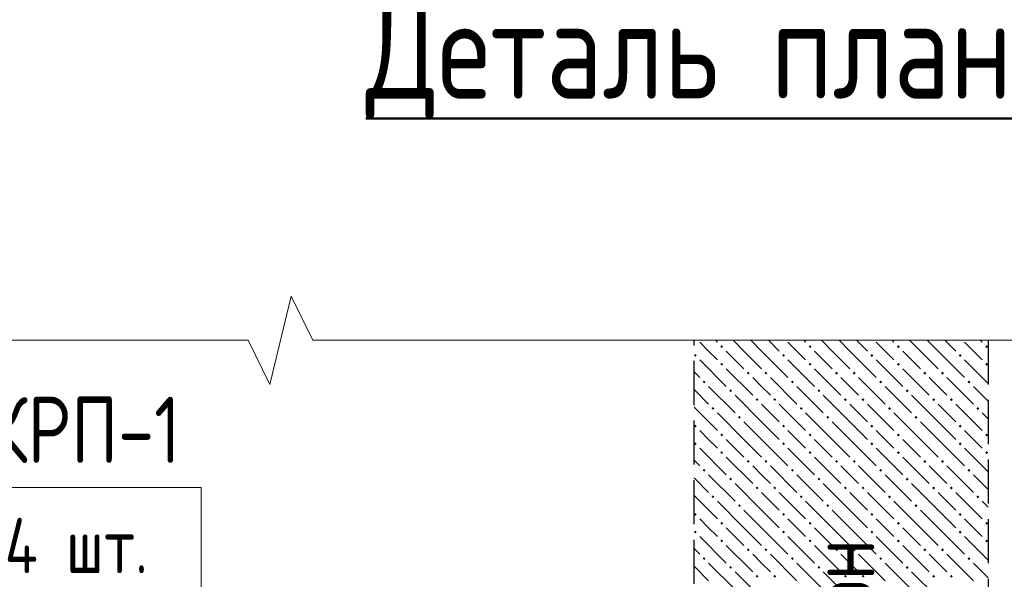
# Model space of a CAD drawing. Header units: millimetres. Extents: x 40580 to 1930067, y -240640 to 81020.
# Tile 375 of 656: x 1126137 to 1130597, y -220082 to -217548. Entities that reach past the tile are written whole.
import ezdxf

# ---------------------------------------------------------------- set-up
doc = ezdxf.new("R2010")
doc.units = ezdxf.units.MM
doc.linetypes.add('______2', pattern=[270, 200, -70])
for name, color, linetype, lineweight in [('Позиционная метка номер позиции', 7, 'Continuous', 13), ('Примечания', 7, 'Continuous', 13), ('Текст_ общее', 7, 'Continuous', 25)]:
    doc.layers.add(name, color=color, linetype=linetype, lineweight=lineweight)
doc.layers.add('Стилевая поверхн.', color=7, linetype='Continuous')
doc.styles.add('GOST 2.304', font='isocpeur.ttf', dxfattribs={"width": 0.8})
doc.styles.add('GOST 2.304-81', font='txt')

msp = doc.modelspace()

# ---------------------------------------------------------------- hatches: boundary and pattern name
at = {"layer": 'Стилевая поверхн.', "linetype": 'Continuous', "lineweight": -3, "transparency": 33554687}
for points in [[(1129310.9, -219028.3), (1129317.4, -219021.8), (1129323.9, -219028.3), (1129317.4, -219034.8)], [(1129710.9, -219028.3), (1129717.4, -219021.8), (1129723.9, -219028.3), (1129717.4, -219034.8)], [(1130110.9, -219028.3), (1130117.4, -219021.8), (1130123.9, -219028.3), (1130117.4, -219034.8)], [(1130510.9, -219028.3), (1130517.4, -219021.8), (1130523.9, -219028.3), (1130517.4, -219034.8)], [(1129191.7, -219067.5), (1129197.4, -219061.8), (1129203.9, -219068.3), (1129197.4, -219074.8), (1129191.7, -219069.1)], [(1129590.9, -219068.3), (1129597.4, -219061.8), (1129603.9, -219068.3), (1129597.4, -219074.8)], [(1129990.9, -219068.3), (1129997.4, -219061.8), (1130003.9, -219068.3), (1129997.4, -219074.8)], [(1130390.9, -219068.3), (1130397.4, -219061.8), (1130403.9, -219068.3), (1130397.4, -219074.8)], [(1129310.9, -219108.3), (1129317.4, -219101.8), (1129323.9, -219108.3), (1129317.4, -219114.8)], [(1129710.9, -219108.3), (1129717.4, -219101.8), (1129723.9, -219108.3), (1129717.4, -219114.8)], [(1130110.9, -219108.3), (1130117.4, -219101.8), (1130123.9, -219108.3), (1130117.4, -219114.8)], [(1130510.9, -219108.3), (1130517.4, -219101.8), (1130523.9, -219108.3), (1130517.4, -219114.8)], [(1129430.9, -219148.3), (1129437.4, -219141.8), (1129443.9, -219148.3), (1129437.4, -219154.8)], [(1129510.9, -219148.3), (1129517.4, -219141.8), (1129523.9, -219148.3), (1129517.4, -219154.8)], [(1129830.9, -219148.3), (1129837.4, -219141.8), (1129843.9, -219148.3), (1129837.4, -219154.8)], [(1129910.9, -219148.3), (1129917.4, -219141.8), (1129923.9, -219148.3), (1129917.4, -219154.8)], [(1130230.9, -219148.3), (1130237.4, -219141.8), (1130243.9, -219148.3), (1130237.4, -219154.8)], [(1130310.9, -219148.3), (1130317.4, -219141.8), (1130323.9, -219148.3), (1130317.4, -219154.8)], [(1129230.9, -219188.3), (1129237.4, -219181.8), (1129243.9, -219188.3), (1129237.4, -219194.8)], [(1129630.9, -219188.3), (1129637.4, -219181.8), (1129643.9, -219188.3), (1129637.4, -219194.8)], [(1130030.9, -219188.3), (1130037.4, -219181.8), (1130043.9, -219188.3), (1130037.4, -219194.8)], [(1130430.9, -219188.3), (1130437.4, -219181.8), (1130443.9, -219188.3), (1130437.4, -219194.8)], [(1129350.9, -219228.3), (1129357.4, -219221.8), (1129363.9, -219228.3), (1129357.4, -219234.8)], [(1129750.9, -219228.3), (1129757.4, -219221.8), (1129763.9, -219228.3), (1129757.4, -219234.8)], [(1130150.9, -219228.3), (1130157.4, -219221.8), (1130163.9, -219228.3), (1130157.4, -219234.8)], [(1129470.9, -219268.3), (1129477.4, -219261.8), (1129483.9, -219268.3), (1129477.4, -219274.8)], [(1129550.9, -219268.3), (1129557.4, -219261.8), (1129563.9, -219268.3), (1129557.4, -219274.8)], [(1129870.9, -219268.3), (1129877.4, -219261.8), (1129883.9, -219268.3), (1129877.4, -219274.8)], [(1129950.9, -219268.3), (1129957.4, -219261.8), (1129963.9, -219268.3), (1129957.4, -219274.8)], [(1130270.9, -219268.3), (1130277.4, -219261.8), (1130283.9, -219268.3), (1130277.4, -219274.8)], [(1130350.9, -219268.3), (1130357.4, -219261.8), (1130363.9, -219268.3), (1130357.4, -219274.8)], [(1129270.9, -219308.3), (1129277.4, -219301.8), (1129283.9, -219308.3), (1129277.4, -219314.8)], [(1129670.9, -219308.3), (1129677.4, -219301.8), (1129683.9, -219308.3), (1129677.4, -219314.8)], [(1130070.9, -219308.3), (1130077.4, -219301.8), (1130083.9, -219308.3), (1130077.4, -219314.8)], [(1130470.9, -219308.3), (1130477.4, -219301.8), (1130483.9, -219308.3), (1130477.4, -219314.8)], [(1129390.9, -219348.3), (1129397.4, -219341.8), (1129403.9, -219348.3), (1129397.4, -219354.8)], [(1129790.9, -219348.3), (1129797.4, -219341.8), (1129803.9, -219348.3), (1129797.4, -219354.8)], [(1130190.9, -219348.3), (1130197.4, -219341.8), (1130203.9, -219348.3), (1130197.4, -219354.8)], [(1129191.7, -219387.5), (1129197.4, -219381.8), (1129203.9, -219388.3), (1129197.4, -219394.8), (1129191.7, -219389.1)], [(1129310.9, -219428.3), (1129317.4, -219421.8), (1129323.9, -219428.3), (1129317.4, -219434.8)], [(1129590.9, -219388.3), (1129597.4, -219381.8), (1129603.9, -219388.3), (1129597.4, -219394.8)], [(1129710.9, -219428.3), (1129717.4, -219421.8), (1129723.9, -219428.3), (1129717.4, -219434.8)], [(1129990.9, -219388.3), (1129997.4, -219381.8), (1130003.9, -219388.3), (1129997.4, -219394.8)], [(1130110.9, -219428.3), (1130117.4, -219421.8), (1130123.9, -219428.3), (1130117.4, -219434.8)], [(1130390.9, -219388.3), (1130397.4, -219381.8), (1130403.9, -219388.3), (1130397.4, -219394.8)], [(1130510.9, -219428.3), (1130517.4, -219421.8), (1130523.9, -219428.3), (1130517.4, -219434.8)], [(1129191.7, -219467.5), (1129197.4, -219461.8), (1129203.9, -219468.3), (1129197.4, -219474.8), (1129191.7, -219469.1)], [(1129590.9, -219468.3), (1129597.4, -219461.8), (1129603.9, -219468.3), (1129597.4, -219474.8)], [(1129990.9, -219468.3), (1129997.4, -219461.8), (1130003.9, -219468.3), (1129997.4, -219474.8)], [(1130390.9, -219468.3), (1130397.4, -219461.8), (1130403.9, -219468.3), (1130397.4, -219474.8)], [(1129310.9, -219508.3), (1129317.4, -219501.8), (1129323.9, -219508.3), (1129317.4, -219514.8)], [(1129710.9, -219508.3), (1129717.4, -219501.8), (1129723.9, -219508.3), (1129717.4, -219514.8)], [(1130110.9, -219508.3), (1130117.4, -219501.8), (1130123.9, -219508.3), (1130117.4, -219514.8)], [(1130510.9, -219508.3), (1130517.4, -219501.8), (1130523.9, -219508.3), (1130517.4, -219514.8)], [(1129430.9, -219548.3), (1129437.4, -219541.8), (1129443.9, -219548.3), (1129437.4, -219554.8)], [(1129510.9, -219548.3), (1129517.4, -219541.8), (1129523.9, -219548.3), (1129517.4, -219554.8)], [(1129830.9, -219548.3), (1129837.4, -219541.8), (1129843.9, -219548.3), (1129837.4, -219554.8)], [(1129910.9, -219548.3), (1129917.4, -219541.8), (1129923.9, -219548.3), (1129917.4, -219554.8)], [(1130230.9, -219548.3), (1130237.4, -219541.8), (1130243.9, -219548.3), (1130237.4, -219554.8)], [(1130310.9, -219548.3), (1130317.4, -219541.8), (1130323.9, -219548.3), (1130317.4, -219554.8)], [(1129230.9, -219588.3), (1129237.4, -219581.8), (1129243.9, -219588.3), (1129237.4, -219594.8)], [(1129630.9, -219588.3), (1129637.4, -219581.8), (1129643.9, -219588.3), (1129637.4, -219594.8)], [(1130030.9, -219588.3), (1130037.4, -219581.8), (1130043.9, -219588.3), (1130037.4, -219594.8)], [(1130430.9, -219588.3), (1130437.4, -219581.8), (1130443.9, -219588.3), (1130437.4, -219594.8)], [(1129350.9, -219628.3), (1129357.4, -219621.8), (1129363.9, -219628.3), (1129357.4, -219634.8)], [(1129750.9, -219628.3), (1129757.4, -219621.8), (1129763.9, -219628.3), (1129757.4, -219634.8)], [(1130150.9, -219628.3), (1130157.4, -219621.8), (1130163.9, -219628.3), (1130157.4, -219634.8)], [(1129470.9, -219668.3), (1129477.4, -219661.8), (1129483.9, -219668.3), (1129477.4, -219674.8)], [(1129550.9, -219668.3), (1129557.4, -219661.8), (1129563.9, -219668.3), (1129557.4, -219674.8)], [(1129870.9, -219668.3), (1129877.4, -219661.8), (1129883.9, -219668.3), (1129877.4, -219674.8)], [(1129950.9, -219668.3), (1129957.4, -219661.8), (1129963.9, -219668.3), (1129957.4, -219674.8)], [(1130270.9, -219668.3), (1130277.4, -219661.8), (1130283.9, -219668.3), (1130277.4, -219674.8)], [(1130350.9, -219668.3), (1130357.4, -219661.8), (1130363.9, -219668.3), (1130357.4, -219674.8)], [(1129270.9, -219708.3), (1129277.4, -219701.8), (1129283.9, -219708.3), (1129277.4, -219714.8)], [(1129670.9, -219708.3), (1129677.4, -219701.8), (1129683.9, -219708.3), (1129677.4, -219714.8)], [(1130070.9, -219708.3), (1130077.4, -219701.8), (1130083.9, -219708.3), (1130077.4, -219714.8)], [(1130470.9, -219708.3), (1130477.4, -219701.8), (1130483.9, -219708.3), (1130477.4, -219714.8)], [(1129390.9, -219748.3), (1129397.4, -219741.8), (1129403.9, -219748.3), (1129397.4, -219754.8)], [(1129790.9, -219748.3), (1129797.4, -219741.8), (1129803.9, -219748.3), (1129797.4, -219754.8)], [(1130190.9, -219748.3), (1130197.4, -219741.8), (1130203.9, -219748.3), (1130197.4, -219754.8)], [(1129191.7, -219787.5), (1129197.4, -219781.8), (1129203.9, -219788.3), (1129197.4, -219794.8), (1129191.7, -219789.1)], [(1129310.9, -219828.3), (1129317.4, -219821.8), (1129323.9, -219828.3), (1129317.4, -219834.8)], [(1129590.9, -219788.3), (1129597.4, -219781.8), (1129603.9, -219788.3), (1129597.4, -219794.8)], [(1129710.9, -219828.3), (1129717.4, -219821.8), (1129723.9, -219828.3), (1129717.4, -219834.8)], [(1129990.9, -219788.3), (1129997.4, -219781.8), (1130003.9, -219788.3), (1129997.4, -219794.8)], [(1130110.9, -219828.3), (1130117.4, -219821.8), (1130123.9, -219828.3), (1130117.4, -219834.8)], [(1130390.9, -219788.3), (1130397.4, -219781.8), (1130403.9, -219788.3), (1130397.4, -219794.8)], [(1130510.9, -219828.3), (1130517.4, -219821.8), (1130523.9, -219828.3), (1130517.4, -219834.8)], [(1129191.7, -219867.5), (1129197.4, -219861.8), (1129203.9, -219868.3), (1129197.4, -219874.8), (1129191.7, -219869.1)], [(1129590.9, -219868.3), (1129597.4, -219861.8), (1129603.9, -219868.3), (1129597.4, -219874.8)], [(1129990.9, -219868.3), (1129997.4, -219861.8), (1130003.9, -219868.3), (1129997.4, -219874.8)], [(1130390.9, -219868.3), (1130397.4, -219861.8), (1130403.9, -219868.3), (1130397.4, -219874.8)], [(1129310.9, -219908.3), (1129317.4, -219901.8), (1129323.9, -219908.3), (1129317.4, -219914.8)], [(1129710.9, -219908.3), (1129717.4, -219901.8), (1129723.9, -219908.3), (1129717.4, -219914.8)], [(1130110.9, -219908.3), (1130117.4, -219901.8), (1130123.9, -219908.3), (1130117.4, -219914.8)], [(1130510.9, -219908.3), (1130517.4, -219901.8), (1130523.9, -219908.3), (1130517.4, -219914.8)], [(1129430.9, -219948.3), (1129437.4, -219941.8), (1129443.9, -219948.3), (1129437.4, -219954.8)], [(1129510.9, -219948.3), (1129517.4, -219941.8), (1129523.9, -219948.3), (1129517.4, -219954.8)], [(1129830.9, -219948.3), (1129837.4, -219941.8), (1129843.9, -219948.3), (1129837.4, -219954.8)], [(1129910.9, -219948.3), (1129917.4, -219941.8), (1129923.9, -219948.3), (1129917.4, -219954.8)], [(1130230.9, -219948.3), (1130237.4, -219941.8), (1130243.9, -219948.3), (1130237.4, -219954.8)], [(1130310.9, -219948.3), (1130317.4, -219941.8), (1130323.9, -219948.3), (1130317.4, -219954.8)], [(1129230.9, -219988.3), (1129237.4, -219981.8), (1129243.9, -219988.3), (1129237.4, -219994.8)], [(1129630.9, -219988.3), (1129637.4, -219981.8), (1129643.9, -219988.3), (1129637.4, -219994.8)], [(1130030.9, -219988.3), (1130037.4, -219981.8), (1130043.9, -219988.3), (1130037.4, -219994.8)], [(1130430.9, -219988.3), (1130437.4, -219981.8), (1130443.9, -219988.3), (1130437.4, -219994.8)], [(1129350.9, -220028.3), (1129357.4, -220021.8), (1129363.9, -220028.3), (1129357.4, -220034.8)], [(1129750.9, -220028.3), (1129757.4, -220021.8), (1129763.9, -220028.3), (1129757.4, -220034.8)], [(1130150.9, -220028.3), (1130157.4, -220021.8), (1130163.9, -220028.3), (1130157.4, -220034.8)], [(1129470.9, -220068.3), (1129477.4, -220061.8), (1129483.9, -220068.3), (1129477.4, -220074.8)], [(1129550.9, -220068.3), (1129557.4, -220061.8), (1129563.9, -220068.3), (1129557.4, -220074.8)], [(1129870.9, -220068.3), (1129877.4, -220061.8), (1129883.9, -220068.3), (1129877.4, -220074.8)], [(1129950.9, -220068.3), (1129957.4, -220061.8), (1129963.9, -220068.3), (1129957.4, -220074.8)], [(1130270.9, -220068.3), (1130277.4, -220061.8), (1130283.9, -220068.3), (1130277.4, -220074.8)], [(1130350.9, -220068.3), (1130357.4, -220061.8), (1130363.9, -220068.3), (1130357.4, -220074.8)]]:
    msp.add_hatch(color=7, dxfattribs=at).paths.add_polyline_path(points, flags=16)

# ---------------------------------------------------------------- linework, layer by layer
at = {"layer": 'Позиционная метка номер позиции', "color": 7, "linetype": 'Continuous', "lineweight": 13, "transparency": 33554687}
msp.add_lwpolyline([(1125958.4, -219666.1), (1126958.4, -219666.1), (1126958.4, -220909.7), (1128791.7, -220909.7)], dxfattribs=at)
at = {"layer": 'Примечания', "color": 7, "linetype": 'Continuous', "lineweight": 13, "transparency": 33554687}
for p, q in [((1127269.8, -219199.4), (1127367.1, -218799.4)), ((1127367.1, -218799.4), (1127464.4, -218999.4)), ((1124885.1, -218999.4), (1127172.4, -218999.4)), ((1127172.4, -218999.4), (1127269.8, -219199.4)), ((1127464.4, -218999.4), (1129751.8, -218999.4)), ((1129751.8, -218999.4), (1132039.1, -218999.4))]:
    msp.add_line(p, q, dxfattribs=at)
at = {"layer": 'Примечания', "color": 253, "linetype": '______2', "lineweight": -3, "true_color": 0xababab, "transparency": 33554687}
for p, q in [((1129191.7, -222532.7), (1129191.7, -218999.4)), ((1130525, -218999.4), (1130525, -222532.7))]:
    msp.add_line(p, q, dxfattribs=at)
at = {"layer": 'Стилевая поверхн.', "color": 9, "linetype": 'Continuous', "lineweight": -3, "true_color": 0xc7c7c7, "transparency": 33554687}
for p, q in [((1129257.4, -219048.3), (1129217.4, -219008.3)), ((1129288.5, -218999.4), (1129297.4, -219008.3)), ((1129417.4, -219048.3), (1129368.5, -218999.4)), ((1129448.5, -218999.4), (1129497.4, -219048.3)), ((1129528.5, -218999.4), (1129577.4, -219048.3)), ((1129657.4, -219048.3), (1129617.4, -219008.3)), ((1129688.5, -218999.4), (1129697.4, -219008.3)), ((1129817.4, -219048.3), (1129768.5, -218999.4)), ((1129848.5, -218999.4), (1129897.4, -219048.3)), ((1129928.5, -218999.4), (1129977.4, -219048.3)), ((1130057.4, -219048.3), (1130017.4, -219008.3)), ((1130088.5, -218999.4), (1130097.4, -219008.3)), ((1130217.4, -219048.3), (1130168.5, -218999.4)), ((1130248.5, -218999.4), (1130297.4, -219048.3)), ((1130328.5, -218999.4), (1130377.4, -219048.3)), ((1130457.4, -219048.3), (1130417.4, -219008.3)), ((1130488.5, -218999.4), (1130497.4, -219008.3)), ((1129297.4, -219088.3), (1129257.4, -219048.3)), ((1129337.4, -219048.3), (1129417.4, -219128.3)), ((1129417.4, -219048.3), (1129497.4, -219128.3)), ((1129497.4, -219048.3), (1129617.4, -219168.3)), ((1129697.4, -219088.3), (1129657.4, -219048.3)), ((1129737.4, -219048.3), (1129817.4, -219128.3)), ((1129817.4, -219048.3), (1129897.4, -219128.3)), ((1129897.4, -219048.3), (1130017.4, -219168.3)), ((1130097.4, -219088.3), (1130057.4, -219048.3)), ((1130137.4, -219048.3), (1130217.4, -219128.3)), ((1130217.4, -219048.3), (1130297.4, -219128.3)), ((1130297.4, -219048.3), (1130417.4, -219168.3)), ((1130497.4, -219088.3), (1130457.4, -219048.3)), ((1129217.4, -219088.3), (1129337.4, -219208.3)), ((1129617.4, -219088.3), (1129737.4, -219208.3)), ((1130017.4, -219088.3), (1130137.4, -219208.3)), ((1130417.4, -219088.3), (1130525, -219195.9)), ((1129191.7, -219142.6), (1129217.4, -219168.3)), ((1129337.4, -219128.3), (1129457.4, -219248.3)), ((1129737.4, -219128.3), (1129857.4, -219248.3)), ((1130137.4, -219128.3), (1130257.4, -219248.3)), ((1129497.4, -219208.3), (1129457.4, -219168.3)), ((1129537.4, -219168.3), (1129657.4, -219288.3)), ((1129897.4, -219208.3), (1129857.4, -219168.3)), ((1129937.4, -219168.3), (1130057.4, -219288.3)), ((1130297.4, -219208.3), (1130257.4, -219168.3)), ((1130337.4, -219168.3), (1130457.4, -219288.3)), ((1129191.7, -219222.6), (1129257.4, -219288.3)), ((1129257.4, -219208.3), (1129377.4, -219328.3)), ((1129537.4, -219248.3), (1129497.4, -219208.3)), ((1129657.4, -219208.3), (1129777.4, -219328.3)), ((1129937.4, -219248.3), (1129897.4, -219208.3)), ((1130057.4, -219208.3), (1130177.4, -219328.3)), ((1130337.4, -219248.3), (1130297.4, -219208.3)), ((1130457.4, -219208.3), (1130525, -219275.9)), ((1129497.4, -219368.3), (1129377.4, -219248.3)), ((1129497.4, -219288.3), (1129577.4, -219368.3)), ((1129577.4, -219288.3), (1129697.4, -219408.3)), ((1129897.4, -219368.3), (1129777.4, -219248.3)), ((1129897.4, -219288.3), (1129977.4, -219368.3)), ((1129977.4, -219288.3), (1130097.4, -219408.3)), ((1130297.4, -219368.3), (1130177.4, -219248.3)), ((1130297.4, -219288.3), (1130377.4, -219368.3)), ((1130377.4, -219288.3), (1130497.4, -219408.3)), ((1129191.7, -219302.6), (1129297.4, -219408.3)), ((1129417.4, -219448.3), (1129297.4, -219328.3)), ((1129817.4, -219448.3), (1129697.4, -219328.3)), ((1130217.4, -219448.3), (1130097.4, -219328.3)), ((1130525, -219355.9), (1130497.4, -219328.3)), ((1129417.4, -219368.3), (1129497.4, -219448.3)), ((1129497.4, -219368.3), (1129577.4, -219448.3)), ((1129817.4, -219368.3), (1129897.4, -219448.3)), ((1129897.4, -219368.3), (1129977.4, -219448.3)), ((1130217.4, -219368.3), (1130297.4, -219448.3)), ((1130297.4, -219368.3), (1130377.4, -219448.3)), ((1129257.4, -219448.3), (1129217.4, -219408.3)), ((1129657.4, -219448.3), (1129617.4, -219408.3)), ((1130057.4, -219448.3), (1130017.4, -219408.3)), ((1130457.4, -219448.3), (1130417.4, -219408.3)), ((1129297.4, -219488.3), (1129257.4, -219448.3)), ((1129337.4, -219448.3), (1129417.4, -219528.3)), ((1129417.4, -219448.3), (1129497.4, -219528.3)), ((1129497.4, -219448.3), (1129617.4, -219568.3)), ((1129697.4, -219488.3), (1129657.4, -219448.3)), ((1129737.4, -219448.3), (1129817.4, -219528.3)), ((1129817.4, -219448.3), (1129897.4, -219528.3)), ((1129897.4, -219448.3), (1130017.4, -219568.3)), ((1130097.4, -219488.3), (1130057.4, -219448.3)), ((1130137.4, -219448.3), (1130217.4, -219528.3)), ((1130217.4, -219448.3), (1130297.4, -219528.3)), ((1130297.4, -219448.3), (1130417.4, -219568.3)), ((1130497.4, -219488.3), (1130457.4, -219448.3)), ((1129217.4, -219488.3), (1129337.4, -219608.3)), ((1129617.4, -219488.3), (1129737.4, -219608.3)), ((1130017.4, -219488.3), (1130137.4, -219608.3)), ((1130417.4, -219488.3), (1130525, -219595.9)), ((1129191.7, -219542.6), (1129217.4, -219568.3)), ((1129337.4, -219528.3), (1129457.4, -219648.3)), ((1129737.4, -219528.3), (1129857.4, -219648.3)), ((1130137.4, -219528.3), (1130257.4, -219648.3)), ((1129497.4, -219608.3), (1129457.4, -219568.3)), ((1129537.4, -219568.3), (1129657.4, -219688.3)), ((1129897.4, -219608.3), (1129857.4, -219568.3)), ((1129937.4, -219568.3), (1130057.4, -219688.3)), ((1130297.4, -219608.3), (1130257.4, -219568.3)), ((1130337.4, -219568.3), (1130457.4, -219688.3)), ((1129191.7, -219622.6), (1129257.4, -219688.3)), ((1129257.4, -219608.3), (1129377.4, -219728.3)), ((1129537.4, -219648.3), (1129497.4, -219608.3)), ((1129657.4, -219608.3), (1129777.4, -219728.3)), ((1129937.4, -219648.3), (1129897.4, -219608.3)), ((1130057.4, -219608.3), (1130177.4, -219728.3)), ((1130337.4, -219648.3), (1130297.4, -219608.3)), ((1130457.4, -219608.3), (1130525, -219675.9)), ((1129497.4, -219768.3), (1129377.4, -219648.3)), ((1129497.4, -219688.3), (1129577.4, -219768.3)), ((1129577.4, -219688.3), (1129697.4, -219808.3)), ((1129897.4, -219768.3), (1129777.4, -219648.3)), ((1129897.4, -219688.3), (1129977.4, -219768.3)), ((1129977.4, -219688.3), (1130097.4, -219808.3)), ((1130297.4, -219768.3), (1130177.4, -219648.3)), ((1130297.4, -219688.3), (1130377.4, -219768.3)), ((1130377.4, -219688.3), (1130497.4, -219808.3)), ((1129191.7, -219702.6), (1129297.4, -219808.3)), ((1129417.4, -219848.3), (1129297.4, -219728.3)), ((1129817.4, -219848.3), (1129697.4, -219728.3)), ((1130217.4, -219848.3), (1130097.4, -219728.3)), ((1130525, -219755.9), (1130497.4, -219728.3)), ((1129417.4, -219768.3), (1129497.4, -219848.3)), ((1129497.4, -219768.3), (1129577.4, -219848.3)), ((1129817.4, -219768.3), (1129897.4, -219848.3)), ((1129897.4, -219768.3), (1129977.4, -219848.3)), ((1130217.4, -219768.3), (1130297.4, -219848.3)), ((1130297.4, -219768.3), (1130377.4, -219848.3)), ((1129257.4, -219848.3), (1129217.4, -219808.3)), ((1129657.4, -219848.3), (1129617.4, -219808.3)), ((1130057.4, -219848.3), (1130017.4, -219808.3)), ((1130457.4, -219848.3), (1130417.4, -219808.3)), ((1129297.4, -219888.3), (1129257.4, -219848.3)), ((1129337.4, -219848.3), (1129417.4, -219928.3)), ((1129417.4, -219848.3), (1129497.4, -219928.3)), ((1129497.4, -219848.3), (1129617.4, -219968.3)), ((1129697.4, -219888.3), (1129657.4, -219848.3)), ((1129737.4, -219848.3), (1129817.4, -219928.3)), ((1129817.4, -219848.3), (1129897.4, -219928.3)), ((1129897.4, -219848.3), (1130017.4, -219968.3)), ((1130097.4, -219888.3), (1130057.4, -219848.3)), ((1130137.4, -219848.3), (1130217.4, -219928.3)), ((1130217.4, -219848.3), (1130297.4, -219928.3)), ((1130297.4, -219848.3), (1130417.4, -219968.3)), ((1130497.4, -219888.3), (1130457.4, -219848.3)), ((1129217.4, -219888.3), (1129337.4, -220008.3)), ((1129617.4, -219888.3), (1129737.4, -220008.3)), ((1130017.4, -219888.3), (1130137.4, -220008.3)), ((1130417.4, -219888.3), (1130525, -219995.9)), ((1129191.7, -219942.6), (1129217.4, -219968.3)), ((1129337.4, -219928.3), (1129457.4, -220048.3)), ((1129737.4, -219928.3), (1129857.4, -220048.3)), ((1130137.4, -219928.3), (1130257.4, -220048.3)), ((1129497.4, -220008.3), (1129457.4, -219968.3)), ((1129537.4, -219968.3), (1129657.4, -220088.3)), ((1129897.4, -220008.3), (1129857.4, -219968.3)), ((1129937.4, -219968.3), (1130057.4, -220088.3)), ((1130297.4, -220008.3), (1130257.4, -219968.3)), ((1130337.4, -219968.3), (1130457.4, -220088.3)), ((1129191.7, -220022.6), (1129257.4, -220088.3)), ((1129257.4, -220008.3), (1129377.4, -220128.3)), ((1129497.4, -220168.3), (1129377.4, -220048.3)), ((1129537.4, -220048.3), (1129497.4, -220008.3)), ((1129657.4, -220008.3), (1129777.4, -220128.3)), ((1129897.4, -220168.3), (1129777.4, -220048.3)), ((1129937.4, -220048.3), (1129897.4, -220008.3)), ((1130057.4, -220008.3), (1130177.4, -220128.3)), ((1130297.4, -220168.3), (1130177.4, -220048.3)), ((1130337.4, -220048.3), (1130297.4, -220008.3)), ((1130457.4, -220008.3), (1130525, -220075.9))]:
    msp.add_line(p, q, dxfattribs=at)

# ---------------------------------------------------------------- texts
at = {"layer": 'Примечания', "color": 7, "linetype": 'Continuous', "lineweight": 25, "transparency": 33554687, "attachment_point": 7, "style": 'GOST 2.304'}
for s, insert, char_height, width in [('КРП-1', (1125988.4, -219556.1), 300, 1023.846), ('4\\~шт.', (1126068.4, -220054.1), 250, 835.504)]:
    msp.add_mtext(s, dxfattribs=dict(at, insert=insert, char_height=char_height, width=width))
at = {"layer": 'Примечания', "color": 251, "linetype": 'Continuous', "lineweight": 25, "true_color": 0x656565, "transparency": 33554687, "insert": (1130008.4, -221478.6), "char_height": 300, "width": 1578.247, "attachment_point": 7, "rotation": 90, "style": 'GOST 2.304'}
msp.add_mtext('ЖБ\\~Пилон', dxfattribs=at)
at = {"layer": 'Текст_ общее', "color": 7, "linetype": 'Continuous', "lineweight": 50, "transparency": 33554687, "insert": (1127704.3, -217997.6), "char_height": 450, "width": 4317.926, "attachment_point": 7, "style": 'GOST 2.304-81'}
msp.add_mtext('{\\LДеталь\\~плана\\~№7}', dxfattribs=at)

doc.saveas('drawing.dxf')
